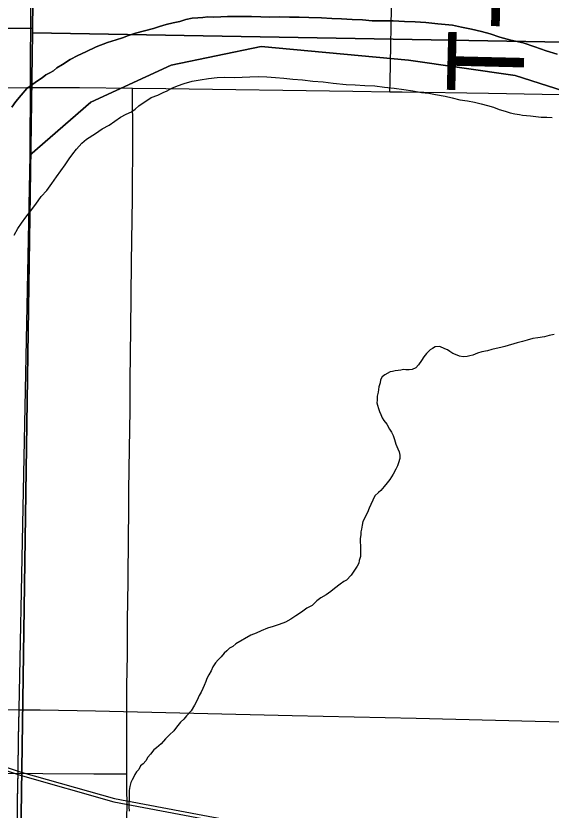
# Model space of a CAD drawing. Extents: x 2.4 to 73.1, y 4.5 to 25.6.
# Drawn here: x 46.0852 to 46.2837, y 22.3238 to 22.6185 of the extents above; entities that cross this region are included whole.
import ezdxf

# ---------------------------------------------------------------- set-up
doc = ezdxf.new("R2010")
doc.units = 0
for name, color, linetype in [('GM_X_County_Road', 7, 'Continuous'), ('GM_X_Interchange_Ramps', 7, 'Continuous'), ('GM_X_Major_River', 7, 'Continuous'), ('GM_X_Minor_River', 7, 'Continuous'), ('GM_X_Rail_Line', 7, 'Continuous'), ('GM_X_Section', 7, 'Continuous'), ('GM_X_Township', 7, 'Continuous'), ('GM_X_Township_Road', 7, 'Continuous'), ('GM_X_Township_Road_Text', 7, 'Continuous')]:
    doc.layers.add(name, color=color, linetype=linetype)

msp = doc.modelspace()

# ---------------------------------------------------------------- linework, layer by layer
at = {"layer": 'GM_X_County_Road'}
for points in [[(45.71502, 22.59241), (45.72836, 22.59222), (45.74638, 22.59184), (45.77248, 22.59184), (45.78523, 22.59185), (45.80948, 22.59178), (45.84087, 22.59181), (45.86015, 22.5919), (45.8788, 22.59179), (45.89931, 22.59179), (45.91423, 22.59186), (45.92325, 22.5919), (45.94221, 22.59173), (45.96366, 22.59182), (45.99972, 22.59193), (46.02241, 22.59179), (46.05629, 22.59178), (46.08925, 22.5919), (46.10883, 22.5919), (46.12842, 22.59173)], [(46.12633, 22.3373), (46.12632, 22.33924), (46.12634, 22.35105), (46.12629, 22.35757), (46.12639, 22.37001), (46.12653, 22.38151), (46.12664, 22.39426), (46.12683, 22.40856), (46.12694, 22.42596), (46.12703, 22.43373), (46.12706, 22.44244), (46.12735, 22.45798), (46.12758, 22.47227), (46.12758, 22.47693), (46.12757, 22.48314), (46.12771, 22.49309), (46.1278, 22.50211), (46.12806, 22.52698), (46.12844, 22.55091), (46.12848, 22.55899), (46.12854, 22.56583), (46.12855, 22.57547), (46.12844, 22.58919), (46.12842, 22.59173)], [(46.12842, 22.59173), (46.14085, 22.59162), (46.21017, 22.59065), (46.22396, 22.5904)], [(46.22396, 22.5904), (46.22851, 22.59031), (46.26052, 22.5899), (46.30031, 22.58916), (46.31647, 22.5889), (46.33107, 22.58857), (46.33853, 22.58853), (46.36931, 22.58808), (46.38298, 22.58792), (46.40909, 22.58764), (46.42681, 22.58742), (46.4467, 22.58716), (46.46131, 22.58683), (46.4756, 22.58666), (46.4843, 22.58657), (46.49985, 22.58648), (46.53839, 22.58602), (46.56202, 22.58592), (46.57383, 22.58579), (46.59994, 22.58519), (46.61796, 22.58499), (46.62194, 22.58495), (46.63588, 22.58476)], [(45.67441, 22.36665), (45.67895, 22.36657), (45.71097, 22.36616), (45.75075, 22.36541), (45.76692, 22.36516), (45.78152, 22.36483), (45.78898, 22.36479), (45.81975, 22.36433), (45.83342, 22.36418), (45.85954, 22.3639), (45.87725, 22.36368), (45.89715, 22.36342), (45.91175, 22.36308), (45.92605, 22.36292), (45.93475, 22.36283), (45.95029, 22.36273), (45.98883, 22.36228), (46.01246, 22.36217), (46.02428, 22.36205), (46.05038, 22.36144), (46.0684, 22.36124), (46.07239, 22.3612), (46.08633, 22.36102)], [(46.08633, 22.36102), (46.09418, 22.36099), (46.11469, 22.36068), (46.18771, 22.35893), (46.2337, 22.358), (46.27782, 22.35684), (46.32071, 22.35591), (46.36856, 22.35485), (46.42108, 22.35385), (46.46458, 22.35273), (46.53325, 22.35128), (46.57427, 22.35045), (46.59173, 22.35001)], [(46.12627, 22.31593), (46.12642, 22.32588), (46.12635, 22.33178), (46.12633, 22.3373)]]:
    msp.add_lwpolyline(points, dxfattribs=at)
at = {"layer": 'GM_X_Interchange_Ramps'}
for points in [[(46.09701, 23.11385), (46.09112, 22.7349), (46.09033, 22.56691), (46.11296, 22.58647), (46.14284, 22.60029), (46.17618, 22.6072), (46.2308, 22.60207), (46.27046, 22.59635), (46.31532, 22.582), (46.35672, 22.55903), (46.3895, 22.54928), (46.41192, 22.55044), (46.45387, 22.56886), (46.47799, 22.59475), (46.49176, 22.62522), (46.49462, 22.6419), (46.49169, 22.71835), (46.498, 22.73848)], [(46.498, 22.73848), (46.49169, 22.71835), (46.49462, 22.6419), (46.49176, 22.62522), (46.47799, 22.59475), (46.45387, 22.56886), (46.41192, 22.55044), (46.3895, 22.54928), (46.35672, 22.55903), (46.31532, 22.582), (46.27046, 22.59635), (46.2308, 22.60207), (46.17618, 22.6072), (46.14284, 22.60029), (46.11296, 22.58647), (46.09033, 22.56691), (46.08621, 22.36129), (46.08604, 22.35027), (46.0859, 22.33846), (46.08578, 22.33287), (46.08569, 22.32727), (46.08568, 22.31919)]]:
    msp.add_lwpolyline(points, dxfattribs=at)
at = {"layer": 'GM_X_Major_River'}
for points in [[(46.28601, 22.60437), (46.28186, 22.60561), (46.27772, 22.60705), (46.27338, 22.60849), (46.26885, 22.60955), (46.2647, 22.61061), (46.26112, 22.61184), (46.25791, 22.61268), (46.25414, 22.61354), (46.25055, 22.61439), (46.24715, 22.61505), (46.24165, 22.61556), (46.2373, 22.61606), (46.23332, 22.61635), (46.22933, 22.61645), (46.22516, 22.61675), (46.22098, 22.61666), (46.21737, 22.61675), (46.21377, 22.61704), (46.20997, 22.61713), (46.20599, 22.61742), (46.20239, 22.61752), (46.19859, 22.6178), (46.19385, 22.61792), (46.19024, 22.61802), (46.18664, 22.61811), (46.18284, 22.6182), (46.17942, 22.6181), (46.176, 22.61819), (46.17259, 22.61828), (46.16936, 22.61836), (46.16632, 22.61825), (46.16366, 22.61831), (46.16119, 22.61819), (46.15833, 22.61807), (46.15644, 22.61812), (46.15453, 22.61798), (46.15263, 22.61783), (46.15054, 22.6177), (46.14825, 22.61719), (46.14595, 22.61649), (46.14347, 22.61598), (46.14098, 22.61528), (46.13849, 22.61459), (46.1362, 22.61389), (46.12951, 22.61216), (46.12701, 22.61127), (46.12471, 22.61038), (46.12242, 22.60968), (46.11916, 22.60862), (46.11494, 22.60702), (46.1111, 22.60522), (46.10821, 22.60377), (46.10533, 22.60233), (46.10243, 22.6005), (46.10031, 22.59923), (46.09915, 22.59812), (46.0978, 22.59739), (46.09626, 22.59667), (46.0949, 22.59557), (46.09317, 22.59447), (46.09142, 22.59319), (46.08929, 22.59153), (46.08714, 22.58912), (46.08518, 22.5867), (46.08361, 22.58465)], [(46.08361, 22.58465), (46.08518, 22.5867), (46.08714, 22.58912), (46.08929, 22.59153), (46.09142, 22.59319), (46.09317, 22.59447), (46.0949, 22.59557), (46.09626, 22.59667), (46.0978, 22.59739), (46.09915, 22.59812), (46.10031, 22.59923), (46.10243, 22.6005), (46.10533, 22.60233), (46.10821, 22.60377), (46.1111, 22.60522), (46.11494, 22.60702), (46.11916, 22.60862), (46.12242, 22.60968), (46.12471, 22.61038), (46.12701, 22.61127), (46.12951, 22.61216), (46.1362, 22.61389), (46.13849, 22.61459), (46.14098, 22.61528), (46.14347, 22.61598), (46.14595, 22.61649), (46.14825, 22.61719), (46.15054, 22.6177), (46.15263, 22.61783), (46.15453, 22.61798), (46.15644, 22.61812), (46.15833, 22.61807), (46.16119, 22.61819), (46.16366, 22.61831), (46.16632, 22.61825), (46.16936, 22.61836), (46.17259, 22.61828), (46.176, 22.61819), (46.17942, 22.6181), (46.18284, 22.6182), (46.18664, 22.61811), (46.19024, 22.61802), (46.19385, 22.61792), (46.19859, 22.6178), (46.20239, 22.61752), (46.20599, 22.61742), (46.20997, 22.61713), (46.21377, 22.61704), (46.21737, 22.61675), (46.22098, 22.61666), (46.22516, 22.61675), (46.22933, 22.61645), (46.23332, 22.61635), (46.2373, 22.61606), (46.24165, 22.61556), (46.24715, 22.61505), (46.25055, 22.61439), (46.25414, 22.61354), (46.25791, 22.61268), (46.26112, 22.61184), (46.2647, 22.61061), (46.26885, 22.60955), (46.27338, 22.60849), (46.27772, 22.60705), (46.28186, 22.60561), (46.28601, 22.60437)], [(46.08451, 22.53715), (46.0859, 22.53959), (46.08729, 22.54164), (46.08886, 22.54388), (46.09063, 22.54611), (46.09259, 22.54872), (46.09456, 22.55152), (46.09671, 22.55374), (46.09848, 22.55636), (46.10025, 22.55878), (46.10183, 22.56102), (46.1034, 22.56326), (46.10498, 22.5655), (46.10635, 22.56736), (46.10772, 22.56904), (46.1087, 22.57015), (46.10968, 22.57126), (46.11143, 22.57274), (46.11471, 22.57493), (46.11722, 22.57658), (46.11973, 22.57804), (46.12185, 22.5795), (46.12398, 22.58097), (46.12609, 22.58205), (46.12801, 22.58295), (46.12937, 22.58387), (46.13073, 22.58516), (46.13537, 22.58827), (46.13786, 22.58916), (46.13978, 22.59006), (46.14132, 22.59078), (46.14305, 22.59168), (46.14516, 22.59258), (46.14765, 22.59347), (46.15052, 22.59434), (46.15357, 22.59483), (46.15662, 22.59532), (46.15986, 22.59562), (46.16271, 22.59574), (46.16632, 22.59565), (46.16917, 22.59577), (46.17202, 22.59588), (46.17526, 22.59599), (46.17829, 22.59591), (46.18151, 22.59564), (46.18455, 22.59537), (46.18796, 22.5951), (46.19156, 22.59481), (46.19535, 22.59434), (46.19914, 22.59405), (46.20293, 22.59358), (46.20766, 22.59308), (46.21108, 22.59299), (46.21468, 22.59271), (46.21829, 22.59261), (46.22188, 22.59214), (46.22548, 22.59167), (46.22908, 22.5912), (46.23248, 22.59073), (46.2357, 22.59008), (46.23835, 22.58982), (46.24081, 22.58938), (46.2444, 22.58872), (46.24704, 22.58808), (46.24988, 22.58744), (46.25271, 22.58699), (46.25536, 22.58654), (46.25782, 22.58591), (46.26008, 22.58528), (46.26234, 22.58465), (46.26441, 22.58384), (46.26667, 22.58321), (46.26856, 22.5826), (46.27026, 22.58217), (46.27196, 22.58194), (46.27309, 22.58172), (46.27613, 22.58145), (46.27802, 22.58122), (46.2801, 22.58097), (46.28219, 22.58092), (46.28409, 22.58087)], [(46.08451, 22.53715), (46.0859, 22.53959), (46.08729, 22.54164), (46.08886, 22.54388), (46.09063, 22.54611), (46.09259, 22.54872), (46.09456, 22.55152), (46.09671, 22.55374), (46.09848, 22.55636), (46.10025, 22.55878), (46.10183, 22.56102), (46.1034, 22.56326), (46.10498, 22.5655), (46.10635, 22.56736), (46.10772, 22.56904), (46.1087, 22.57015), (46.10968, 22.57126), (46.11143, 22.57274), (46.11471, 22.57493), (46.11722, 22.57658), (46.11973, 22.57804), (46.12185, 22.5795), (46.12398, 22.58097), (46.12609, 22.58205), (46.12801, 22.58295), (46.12937, 22.58387), (46.13073, 22.58516), (46.13537, 22.58827), (46.13786, 22.58916), (46.13978, 22.59006), (46.14132, 22.59078), (46.14305, 22.59168), (46.14516, 22.59258), (46.14765, 22.59347), (46.15052, 22.59434), (46.15357, 22.59483), (46.15662, 22.59532), (46.15986, 22.59562), (46.16271, 22.59574), (46.16632, 22.59565), (46.16917, 22.59577), (46.17202, 22.59588), (46.17526, 22.59599), (46.17829, 22.59591), (46.18151, 22.59564), (46.18455, 22.59537), (46.18796, 22.5951), (46.19156, 22.59481), (46.19535, 22.59434), (46.19914, 22.59405), (46.20293, 22.59358), (46.20766, 22.59308), (46.21108, 22.59299), (46.21468, 22.59271), (46.21829, 22.59261), (46.22188, 22.59214), (46.22548, 22.59167), (46.22908, 22.5912), (46.23248, 22.59073), (46.2357, 22.59008), (46.23835, 22.58982), (46.24081, 22.58938), (46.2444, 22.58872), (46.24704, 22.58808), (46.24988, 22.58744), (46.25271, 22.58699), (46.25536, 22.58654), (46.25782, 22.58591), (46.26008, 22.58528), (46.26234, 22.58465), (46.26441, 22.58384), (46.26667, 22.58321), (46.26856, 22.5826), (46.27026, 22.58217), (46.27196, 22.58194), (46.27309, 22.58172), (46.27613, 22.58145), (46.27802, 22.58122), (46.2801, 22.58097), (46.28219, 22.58092), (46.28409, 22.58087)]]:
    msp.add_lwpolyline(points, dxfattribs=at)
at = {"layer": 'GM_X_Minor_River'}
for points in [[(46.28492, 22.50028), (46.28301, 22.49995), (46.28129, 22.49943), (46.27881, 22.49911), (46.2769, 22.49878), (46.2748, 22.49826), (46.27308, 22.49773), (46.27117, 22.49721), (46.26657, 22.49581), (46.26504, 22.49547), (46.26333, 22.49513), (46.2618, 22.49479), (46.26008, 22.49427), (46.25798, 22.49394), (46.25645, 22.49341), (46.25472, 22.49269), (46.25357, 22.49234), (46.25262, 22.49218), (46.25109, 22.49202), (46.24977, 22.49225), (46.24826, 22.49286), (46.24733, 22.49326), (46.24621, 22.49405), (46.24527, 22.49464), (46.24433, 22.49504)], [(46.24433, 22.49504), (46.24245, 22.49585), (46.24074, 22.4957), (46.23978, 22.49516), (46.23881, 22.49461), (46.23745, 22.49332), (46.23647, 22.49202), (46.23568, 22.49071), (46.23449, 22.48903), (46.23352, 22.48791), (46.23217, 22.48738), (46.23103, 22.48721), (46.22989, 22.48724), (46.22894, 22.48727), (46.22799, 22.4871), (46.22703, 22.48694), (46.22589, 22.48678), (46.22494, 22.48661), (46.22398, 22.48644), (46.22206, 22.48535), (46.22109, 22.48462), (46.22049, 22.48349), (46.22027, 22.48236), (46.21986, 22.48085), (46.21962, 22.47896), (46.2192, 22.47745), (46.21916, 22.47593), (46.21914, 22.47498), (46.21931, 22.47403), (46.21966, 22.47288), (46.22001, 22.47173), (46.22055, 22.47058), (46.22109, 22.46942), (46.22164, 22.46846), (46.22274, 22.4671), (46.22383, 22.46518), (46.22456, 22.46402), (46.2251, 22.46287), (46.22564, 22.46133), (46.22616, 22.45961), (46.22688, 22.45788), (46.22742, 22.45673), (46.22758, 22.45559), (46.22755, 22.45426), (46.22713, 22.45275), (46.22672, 22.45162), (46.22612, 22.45031), (46.22512, 22.44843), (46.22394, 22.44656), (46.22296, 22.44526), (46.22178, 22.44396), (46.22061, 22.44247), (46.21964, 22.44173), (46.21828, 22.44044), (46.21687, 22.43725), (46.21626, 22.43593), (46.21565, 22.43424), (46.21505, 22.43311), (46.21446, 22.43199), (46.21386, 22.43087), (46.21364, 22.42954), (46.21341, 22.42803), (46.21319, 22.42708), (46.21317, 22.42595), (46.21294, 22.42462), (46.21291, 22.42348), (46.21306, 22.42177), (46.21303, 22.42044), (46.213, 22.4193), (46.21297, 22.41798), (46.21255, 22.41647), (46.21234, 22.41552), (46.21174, 22.4144), (46.21075, 22.4129), (46.20957, 22.41103), (46.20781, 22.40918), (46.20685, 22.40863), (46.20549, 22.40772), (46.20336, 22.40606), (46.20201, 22.40496), (46.20026, 22.40367), (46.19834, 22.40258), (46.19679, 22.40148), (46.19504, 22.39982), (46.19311, 22.39873), (46.19118, 22.39726), (46.18906, 22.39598), (46.18712, 22.3947), (46.1852, 22.39361), (46.1829, 22.39272), (46.1806, 22.39202), (46.17849, 22.39131), (46.17619, 22.39042), (46.17427, 22.38952), (46.17235, 22.38881), (46.16676, 22.38553), (46.1656, 22.38461), (46.16444, 22.38388), (46.16347, 22.38295), (46.1625, 22.38203), (46.16132, 22.38073)], [(46.16132, 22.38073), (46.16016, 22.37962), (46.15918, 22.37851), (46.15819, 22.37701), (46.15759, 22.37551), (46.15679, 22.37401), (46.156, 22.3727), (46.15559, 22.37157), (46.15498, 22.37007), (46.15457, 22.36894), (46.15397, 22.36762), (46.15318, 22.36631), (46.15238, 22.36462), (46.15138, 22.36275), (46.15019, 22.36069), (46.14843, 22.35884), (46.14745, 22.35753), (46.14628, 22.35642), (46.14472, 22.35456), (46.14373, 22.35326), (46.14218, 22.35178), (46.14062, 22.3503), (46.13906, 22.34844), (46.13731, 22.34696), (46.13634, 22.34623), (46.13516, 22.34455), (46.13418, 22.34344), (46.13339, 22.34213), (46.13241, 22.34101), (46.13144, 22.34028), (46.13084, 22.33896), (46.12987, 22.33804), (46.12928, 22.3371), (46.12887, 22.33616), (46.12828, 22.33504), (46.12787, 22.3341), (46.12745, 22.33259), (46.12723, 22.33108), (46.12718, 22.32918), (46.12708, 22.325), (46.12723, 22.32348)]]:
    msp.add_lwpolyline(points, dxfattribs=at)
at = {"layer": 'GM_X_Rail_Line'}
for points in [[(45.28926, 22.60633), (45.67774, 22.47494), (46.01283, 22.36288), (46.08716, 22.33798), (46.1218, 22.32818), (46.15253, 22.32229), (46.17706, 22.31771), (46.20516, 22.31411), (46.23457, 22.31215), (46.59124, 22.30625), (46.92436, 22.30068), (46.98005, 22.30035)], [(45.28887, 22.60516), (45.67735, 22.47376), (46.01243, 22.3617), (46.08679, 22.3368), (46.12151, 22.32697), (46.1523, 22.32107), (46.17687, 22.31648), (46.20504, 22.31287), (46.23452, 22.31091), (46.59122, 22.30501), (46.92434, 22.29944), (46.98003, 22.29911)]]:
    msp.add_lwpolyline(points, dxfattribs=at)
at = {"layer": 'GM_X_Section'}
for points in [[(46.09804, 23.11224), (46.09131, 22.6138), (45.58146, 22.61754), (45.58777, 23.11486)], [(46.61033, 23.09857), (46.59818, 22.60328), (46.09128, 22.61228), (46.09131, 22.6138), (46.09804, 23.11224)], [(46.09131, 22.6138), (46.09128, 22.61228), (46.08407, 22.10855), (45.57688, 22.11242), (45.58146, 22.61754)], [(46.09128, 22.61228), (46.59818, 22.60328), (46.58561, 22.09721), (46.08421, 22.10608), (46.08407, 22.10855)]]:
    msp.add_lwpolyline(points, close=True, dxfattribs=at)
at = {"layer": 'GM_X_Township'}
msp.add_lwpolyline([(46.09701, 23.11385), (46.09112, 22.7349), (46.09033, 22.56691), (46.08621, 22.36129), (46.08604, 22.35027), (46.0859, 22.33846), (46.08578, 22.33287), (46.08569, 22.32727), (46.08568, 22.31919)], dxfattribs=at)
at = {"layer": 'GM_X_Township_Road'}
for points in [[(46.22396, 22.5904), (46.22404, 22.59404), (46.2247, 22.62836)], [(46.08579, 22.31892), (46.08581, 22.327), (46.0859, 22.33259), (46.08602, 22.33818), (46.08616, 22.34999), (46.08633, 22.36102)], [(46.07522, 22.33756), (46.09511, 22.33745), (46.11408, 22.33725), (46.12247, 22.33728), (46.12633, 22.3373)]]:
    msp.add_lwpolyline(points, dxfattribs=at)

# ---------------------------------------------------------------- texts
at = {"layer": 'GM_X_Township_Road_Text'}
msp.add_text('T-200', height=0.028409, rotation=88.6241, dxfattribs=at).set_placement((46.27342, 22.58957))

doc.saveas('drawing.dxf')
